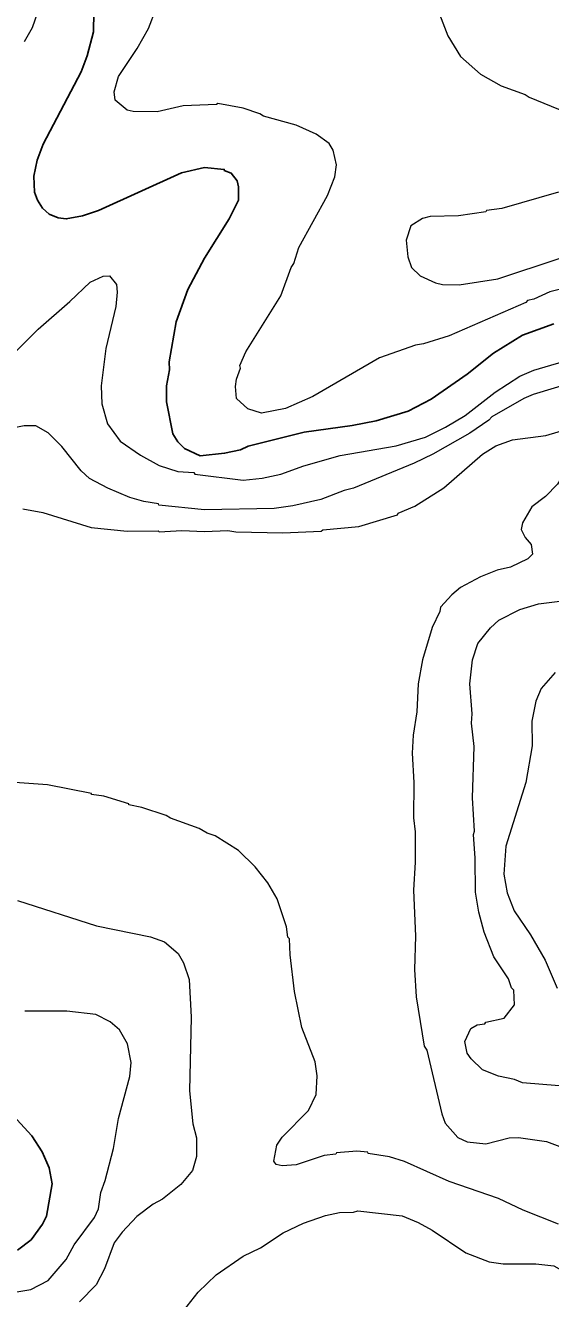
# Model space of a CAD drawing. Extents: x 265.7 to 292.1, y 7676.2 to 7704.2.
# Drawn here: x 287.156 to 288.41, y 7680.733 to 7683.775 of the extents above; entities that cross this region are included whole.
import ezdxf

# ---------------------------------------------------------------- set-up
doc = ezdxf.new("R2010")
doc.units = 0
doc.header["$LTSCALE"] = 0.032
doc.layers.add('1', color=7, linetype='Continuous', lineweight=25)
doc.layers.add('2', color=7, linetype='Continuous', lineweight=13)

msp = doc.modelspace()

# ---------------------------------------------------------------- linework, layer by layer
at = {"layer": '1'}
for points in [[(287.3197, 7683.8543), (287.3181, 7683.7601), (287.3037, 7683.7027), (287.2894, 7683.6644), (287.1984, 7683.492), (287.184, 7683.4537), (287.176, 7683.4154), (287.1776, 7683.3771), (287.1848, 7683.3579), (287.1968, 7683.3388), (287.2128, 7683.3244), (287.2343, 7683.3156), (287.2535, 7683.3132), (287.2918, 7683.3204), (287.3301, 7683.3332), (287.5288, 7683.4234), (287.5838, 7683.4361), (287.6309, 7683.4313), (287.6309, 7683.4289), (287.6477, 7683.4226), (287.662, 7683.4042), (287.6652, 7683.3899), (287.6652, 7683.3579), (287.6429, 7683.3133), (287.5838, 7683.2191), (287.5439, 7683.1441), (287.516, 7683.0675), (287.4992, 7682.9717), (287.5, 7682.9526), (287.4928, 7682.9143), (287.4928, 7682.876), (287.508, 7682.7994), (287.52, 7682.7802), (287.5359, 7682.7643), (287.5734, 7682.7467), (287.6317, 7682.7531), (287.67, 7682.7611), (287.6884, 7682.7698), (287.8216, 7682.8033), (287.9365, 7682.8193), (287.994, 7682.8305), (288.0706, 7682.8536), (288.1256, 7682.8823), (288.211, 7682.9422), (288.2741, 7682.9925), (288.3435, 7683.0356), (288.4185, 7683.0627)], [(287.137, 7680.8491), (287.1697, 7680.8739), (287.1968, 7680.9114), (287.2064, 7680.9305), (287.2199, 7681.0071), (287.2128, 7681.0454), (287.196, 7681.0838), (287.1713, 7681.1221), (287.1354, 7681.1612)]]:
    msp.add_lwpolyline(points, dxfattribs=at)
at = {"layer": '2'}
for points in [[(287.137, 7683.9788), (287.1577, 7683.9452), (287.1912, 7683.8782), (287.1952, 7683.8367), (287.1721, 7683.7697), (287.1529, 7683.7362)], [(288.132, 7683.8383), (288.1655, 7683.7505), (288.1951, 7683.7011), (288.2429, 7683.6588), (288.2924, 7683.6308), (288.3499, 7683.6101), (288.3594, 7683.6037), (288.4297, 7683.575), (288.4536, 7683.5734), (288.4728, 7683.5782), (288.4871, 7683.5925), (288.4943, 7683.6101), (288.5039, 7683.6747), (288.5222, 7683.7218), (288.5414, 7683.7601), (288.5541, 7683.7737), (288.5685, 7683.8016)], [(288.3515, 7683.1138), (288.1679, 7683.034), (288.1073, 7683.0148), (288.0881, 7683.0116), (288.002, 7682.9813), (287.8424, 7682.8887), (287.7769, 7682.86), (287.7195, 7682.8488), (287.6876, 7682.8592), (287.6604, 7682.8839), (287.658, 7682.9127), (287.6604, 7682.9302), (287.67, 7682.9566), (287.6684, 7682.9629), (287.6828, 7682.9957), (287.7657, 7683.1297), (287.7905, 7683.1968), (287.7969, 7683.2063), (287.8088, 7683.2446), (287.8775, 7683.3691), (287.895, 7683.4138), (287.899, 7683.4425), (287.891, 7683.4776), (287.8814, 7683.4936), (287.8503, 7683.5159), (287.8025, 7683.5375), (287.7243, 7683.559), (287.7163, 7683.5646), (287.6764, 7683.5774), (287.6157, 7683.5893), (287.6125, 7683.5869), (287.5328, 7683.583), (287.4705, 7683.5686), (287.4131, 7683.5694), (287.3987, 7683.5726), (287.37, 7683.5965), (287.3676, 7683.6165), (287.3779, 7683.6532), (287.4226, 7683.7202), (287.4498, 7683.7681), (287.4681, 7683.816)], [(288.4297, 7683.3771), (288.294, 7683.338), (288.2573, 7683.3332), (288.2557, 7683.33), (288.1903, 7683.3204), (288.1232, 7683.3188), (288.1049, 7683.314), (288.077, 7683.2965), (288.0658, 7683.2622), (288.0698, 7683.2223), (288.0785, 7683.1968), (288.0993, 7683.1768), (288.136, 7683.16), (288.152, 7683.1561), (288.1919, 7683.1553), (288.2844, 7683.1696), (288.4313, 7683.2183)], [(288.6659, 7683.2247), (288.5717, 7683.1856), (288.4759, 7683.1553), (288.4089, 7683.1385), (288.3706, 7683.1217), (288.3554, 7683.1185), (288.3515, 7683.1138)], [(287.1266, 7682.9901), (287.1864, 7683.0499), (287.2622, 7683.1154), (287.3109, 7683.1616), (287.3412, 7683.176), (287.3564, 7683.1768), (287.3732, 7683.1561), (287.3747, 7683.1377)], [(287.3747, 7683.1377), (287.3716, 7683.1042), (287.3476, 7683.0036), (287.3364, 7682.9143), (287.338, 7682.8712), (287.3516, 7682.8233), (287.3819, 7682.7818)], [(287.3819, 7682.7818), (287.4306, 7682.7483), (287.4753, 7682.7236), (287.52, 7682.7092), (287.5583, 7682.7068), (287.5607, 7682.7036), (287.6764, 7682.6892), (287.7211, 7682.694), (287.7658, 7682.7036), (287.8208, 7682.7228), (287.9078, 7682.7475), (288.0419, 7682.7706), (288.1121, 7682.7914), (288.1599, 7682.8153), (288.2062, 7682.8433), (288.278, 7682.8991), (288.3371, 7682.9374), (288.3706, 7682.9518), (288.4712, 7682.9813)], [(288.4696, 7682.9238), (288.369, 7682.8935), (288.3467, 7682.8839), (288.2701, 7682.8401), (288.2629, 7682.8321), (288.2174, 7682.801), (288.1296, 7682.7507), (288.0849, 7682.7291), (287.9397, 7682.6701), (287.9174, 7682.6645), (287.8615, 7682.643), (287.7945, 7682.6278), (287.7498, 7682.6214), (287.5838, 7682.6182), (287.4745, 7682.6294), (287.4737, 7682.6326), (287.4386, 7682.6382), (287.4051, 7682.6477), (287.3524, 7682.6701), (287.3093, 7682.6932), (287.2894, 7682.7108)], [(287.2894, 7682.7108), (287.2431, 7682.769), (287.2104, 7682.8018), (287.1808, 7682.8185), (287.1529, 7682.8185), (287.0875, 7682.8057), (287.0013, 7682.7706)], [(288.3993, 7682.7954), (288.4664, 7682.8153), (288.4815, 7682.8113), (288.4911, 7682.7978), (288.4871, 7682.7786), (288.4273, 7682.6797), (288.3985, 7682.6501)], [(287.1497, 7682.6206), (287.1976, 7682.6118), (287.3125, 7682.5759), (287.3987, 7682.5672), (287.4729, 7682.568), (287.4753, 7682.5656), (287.5296, 7682.5687), (287.5838, 7682.5664), (287.6397, 7682.5688), (287.6588, 7682.5656), (287.7705, 7682.5632), (287.8623, 7682.5672), (287.8663, 7682.5703), (287.9525, 7682.5783), (288.045, 7682.6063), (288.0466, 7682.6102), (288.0865, 7682.627), (288.1552, 7682.6709), (288.2477, 7682.7507), (288.2796, 7682.7706), (288.3195, 7682.785), (288.3993, 7682.7954)], [(288.3985, 7682.6501), (288.3658, 7682.6254), (288.3435, 7682.5871), (288.3403, 7682.5712), (288.3499, 7682.552), (288.3642, 7682.5352), (288.3674, 7682.5121), (288.3562, 7682.5009), (288.3148, 7682.481), (288.2828, 7682.4738), (288.2429, 7682.4578), (288.1951, 7682.4323), (288.1743, 7682.4147), (288.1472, 7682.3852), (288.1456, 7682.3749), (288.128, 7682.3366), (288.1049, 7682.2599), (288.0945, 7682.2025), (288.0913, 7682.1355), (288.0825, 7682.0796), (288.0801, 7682.0365), (288.0841, 7681.9663), (288.0833, 7681.8817), (288.0873, 7681.8482), (288.0873, 7681.7764), (288.0833, 7681.7094), (288.0881, 7681.5992), (288.0857, 7681.5194), (288.0897, 7681.454), (288.1089, 7681.3367), (288.1153, 7681.3271), (288.1504, 7681.1747), (288.1591, 7681.1524), (288.1887, 7681.1181), (288.211, 7681.1077), (288.2557, 7681.1029), (288.3116, 7681.1173), (288.3339, 7681.1181), (288.4009, 7681.1085), (288.4392, 7681.0941)], [(288.4313, 7681.2417), (288.3435, 7681.2489), (288.3243, 7681.2569), (288.286, 7681.2649), (288.2477, 7681.28), (288.2206, 7681.3064), (288.211, 7681.3199), (288.2054, 7681.3479), (288.2198, 7681.379), (288.235, 7681.387), (288.2533, 7681.3894), (288.2557, 7681.3934), (288.2996, 7681.4037), (288.3243, 7681.4349), (288.3227, 7681.47), (288.3171, 7681.4755), (288.31, 7681.4971), (288.2748, 7681.5498), (288.2517, 7681.6088), (288.2389, 7681.6567), (288.231, 7681.7046), (288.2302, 7681.786), (288.2262, 7681.8418), (288.2286, 7681.8498), (288.2238, 7681.9296), (288.2278, 7682.0525), (288.2214, 7682.1083), (288.223, 7682.1307), (288.2174, 7682.2025), (288.2238, 7682.2599), (288.2365, 7682.2982), (288.2669, 7682.3358), (288.2868, 7682.3541), (288.3371, 7682.3796), (288.3818, 7682.3932), (288.4712, 7682.4044)], [(288.4217, 7682.2296), (288.3882, 7682.1913), (288.3754, 7682.161), (288.3658, 7682.1131), (288.3666, 7682.0541), (288.3515, 7681.9663), (288.3036, 7681.8147), (288.2988, 7681.7477), (288.3068, 7681.703), (288.3235, 7681.6599), (288.3626, 7681.6024), (288.3977, 7681.5418), (288.4265, 7681.4748)], [(288.4297, 7680.9114), (288.3451, 7680.9449), (288.286, 7680.9728), (288.1679, 7681.0127), (288.0618, 7681.0606), (288.0259, 7681.0718), (287.9748, 7681.0798), (287.974, 7681.0829), (287.9477, 7681.0853), (287.899, 7681.0814), (287.8974, 7681.0782), (287.8695, 7681.075), (287.8025, 7681.0526), (287.7689, 7681.0502), (287.7546, 7681.0534), (287.749, 7681.0614), (287.7562, 7681.0997), (287.7689, 7681.1189), (287.832, 7681.1827), (287.8503, 7681.221), (287.8527, 7681.2657), (287.8479, 7681.2992), (287.816, 7681.3814), (287.7985, 7681.4668), (287.7881, 7681.5545), (287.7865, 7681.5929), (287.7825, 7681.5968), (287.7793, 7681.6216), (287.757, 7681.6886), (287.7354, 7681.7269), (287.7051, 7681.7652), (287.6652, 7681.8043), (287.6094, 7681.8394), (287.5902, 7681.845), (287.5711, 7681.8562), (287.5024, 7681.8809), (287.4921, 7681.8873), (287.4338, 7681.9064), (287.4027, 7681.9128), (287.4027, 7681.9152), (287.3428, 7681.9336), (287.3133, 7681.9376), (287.3133, 7681.94), (287.2088, 7681.9607), (287.1082, 7681.9679)], [(287.137, 7681.6846), (287.3253, 7681.624), (287.4546, 7681.5976), (287.4881, 7681.5857), (287.5208, 7681.5577), (287.5335, 7681.5354), (287.5471, 7681.4955), (287.5519, 7681.4061), (287.5479, 7681.2298), (287.5559, 7681.1508), (287.5647, 7681.1173), (287.5647, 7681.0726), (287.5551, 7681.0391), (287.5272, 7681.0055), (287.4833, 7680.9712), (287.4609, 7680.9585), (287.4218, 7680.9297), (287.3867, 7680.8922), (287.3676, 7680.8667), (287.3444, 7680.8045), (287.3245, 7680.7662), (287.2854, 7680.7255)], [(287.1354, 7680.7494), (287.1689, 7680.755), (287.2104, 7680.7765), (287.2535, 7680.8268), (287.2726, 7680.8619), (287.3205, 7680.9274), (287.3301, 7680.9481), (287.3356, 7680.9864), (287.346, 7681.0151), (287.366, 7681.0917), (287.3779, 7681.1635), (287.4051, 7681.2641), (287.4083, 7681.2976), (287.3995, 7681.3423), (287.3803, 7681.3758), (287.358, 7681.3949), (287.3237, 7681.4117), (287.2551, 7681.4197), (287.1545, 7681.4197)], [(287.5335, 7680.7039), (287.5686, 7680.7486), (287.6117, 7680.7901), (287.6764, 7680.8348), (287.7171, 7680.8547), (287.7713, 7680.8906), (287.82, 7680.9138), (287.8727, 7680.9321), (287.9062, 7680.9393), (287.9397, 7680.9401), (287.9501, 7680.9433), (288.0562, 7680.9313), (288.0945, 7680.9154), (288.128, 7680.897), (288.2078, 7680.8428), (288.2637, 7680.8212), (288.2972, 7680.8164), (288.3754, 7680.8164), (288.4185, 7680.8116), (288.4759, 7680.7789), (288.5182, 7680.739), (288.5829, 7680.6608)]]:
    msp.add_lwpolyline(points, dxfattribs=at)

doc.saveas('drawing.dxf')
